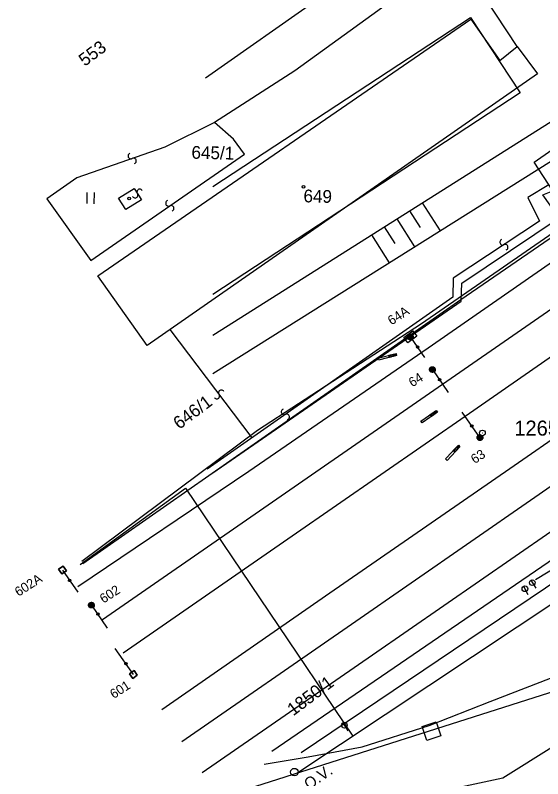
# Model space of a CAD drawing. Extents: x -469926 to -462499, y -1098642 to -1092733.
# Drawn here: x -469926.3 to -469856, y -1098567 to -1098465.3 of the extents above; entities that cross this region are included whole.
import ezdxf

# ---------------------------------------------------------------- set-up
doc = ezdxf.new("R2010")
doc.units = 0
for name, color, linetype in [('Vrstva 1', 7, 'Continuous'), ('Vrstva 10', 7, 'Continuous'), ('Vrstva 11', 7, 'Continuous'), ('Vrstva 12', 7, 'Continuous'), ('Vrstva 14', 7, 'Continuous'), ('Vrstva 16', 7, 'Continuous'), ('Vrstva 17', 7, 'Continuous'), ('Vrstva 26', 7, 'Continuous'), ('Vrstva 3', 7, 'Continuous'), ('Vrstva 40', 7, 'Continuous'), ('Vrstva 44', 7, 'Continuous'), ('Vrstva 46', 7, 'Continuous'), ('Vrstva 48', 7, 'Continuous'), ('Vrstva 50', 7, 'Continuous'), ('Vrstva 51', 7, 'Continuous'), ('Vrstva 55', 7, 'Continuous'), ('Vrstva 57', 7, 'Continuous'), ('Vrstva 6', 7, 'Continuous'), ('Vrstva 62', 7, 'Continuous'), ('Vrstva 63', 7, 'Continuous')]:
    doc.layers.add(name, color=color, linetype=linetype)

# ---------------------------------------------------------------- blocks, each defined once
blk = doc.blocks.new('TECKA')
at = {"layer": 'Vrstva 63'}
for p, q in [((-0.314, 0.01), (0.17, 0.264)), ((-0.314, -0.004), (0.183, 0.256)), ((-0.314, -0.018), (0.194, 0.247)), ((-0.313, 0.024), (0.158, 0.271)), ((-0.313, -0.031), (0.204, 0.239)), ((-0.311, 0.04), (0.145, 0.278)), ((-0.31, 0.055), (0.131, 0.286)), ((-0.31, -0.045), (0.213, 0.231)), ((-0.308, -0.058), (0.223, 0.221)), ((-0.306, 0.07), (0.116, 0.291)), ((-0.306, -0.07), (0.233, 0.211)), ((-0.302, 0.087), (0.1, 0.298)), ((-0.302, -0.083), (0.241, 0.202)), ((-0.299, -0.095), (0.248, 0.192)), ((-0.297, 0.104), (0.083, 0.303)), ((-0.295, -0.107), (0.256, 0.182)), ((-0.291, -0.119), (0.263, 0.171)), ((-0.29, 0.122), (0.065, 0.308)), ((-0.286, -0.131), (0.27, 0.161)), ((-0.281, 0.14), (0.045, 0.311)), ((-0.28, -0.142), (0.276, 0.149)), ((-0.274, -0.152), (0.282, 0.139)), ((-0.271, 0.16), (0.022, 0.313)), ((-0.268, -0.164), (0.287, 0.127)), ((-0.262, -0.174), (0.292, 0.116)), ((-0.257, 0.182), (-0.004, 0.314)), ((-0.255, -0.185), (0.297, 0.104)), ((-0.246, -0.195), (0.3, 0.092)), ((-0.239, -0.204), (0.304, 0.08)), ((-0.238, 0.205), (-0.034, 0.312)), ((-0.23, -0.214), (0.307, 0.067)), ((-0.221, -0.223), (0.309, 0.054)), ((-0.211, -0.233), (0.311, 0.041)), ((-0.209, 0.234), (-0.073, 0.306)), ((-0.201, -0.241), (0.313, 0.028)), ((-0.19, -0.25), (0.313, 0.014)), ((-0.179, -0.258), (0.314, 0)), ((-0.167, -0.266), (0.314, -0.014)), ((-0.155, -0.273), (0.313, -0.029)), ((-0.141, -0.281), (0.311, -0.044)), ((-0.127, -0.287), (0.308, -0.059)), ((-0.112, -0.293), (0.306, -0.075)), ((-0.096, -0.299), (0.301, -0.091)), ((-0.078, -0.305), (0.295, -0.109)), ((-0.06, -0.308), (0.287, -0.127)), ((-0.039, -0.312), (0.278, -0.145)), ((-0.016, -0.314), (0.267, -0.165)), ((0.011, -0.314), (0.253, -0.187)), ((0.042, -0.311), (0.231, -0.212)), ((0.088, -0.301), (0.198, -0.244))]:
    blk.add_line(p, q, dxfattribs=at)
blk.add_circle((0, 0), 0.314, dxfattribs=at)
blk = doc.blocks.new('1T')
at = {"layer": 'Vrstva 63'}
for points in [[(-0.742, 0.071), (0.284, 0.69), (0.359, 0.656), (-0.747, -0.023)], [(-0.747, -0.023), (0.359, 0.656), (0.442, 0.605), (-0.743, -0.101)], [(-0.743, -0.101), (0.442, 0.605), (0.522, 0.54), (-0.722, -0.19)], [(-0.729, 0.159), (0.185, 0.722), (0.284, 0.69), (-0.742, 0.071)], [(-0.711, 0.221), (0.057, 0.744), (0.185, 0.722), (-0.729, 0.159)], [(-0.722, -0.19), (0.522, 0.54), (0.588, 0.461), (-0.688, -0.302)], [(-0.689, 0.294), (-0.011, 0.749), (0.057, 0.744), (-0.711, 0.221)], [(-0.669, 0.331), (-0.149, 0.733), (-0.011, 0.749), (-0.689, 0.294)], [(-0.688, -0.302), (0.588, 0.461), (0.666, 0.341), (-0.639, -0.386)], [(-0.627, 0.403), (-0.222, 0.714), (-0.149, 0.733), (-0.669, 0.331)], [(-0.639, -0.386), (0.666, 0.341), (0.712, 0.224), (-0.567, -0.488)], [(-0.579, 0.472), (-0.315, 0.675), (-0.222, 0.714), (-0.627, 0.403)], [(-0.526, 0.533), (-0.413, 0.624), (-0.315, 0.675), (-0.579, 0.472)], [(-0.567, -0.488), (0.712, 0.224), (0.742, 0.112), (-0.488, -0.564)], [(-0.488, -0.564), (0.742, 0.112), (0.748, -0.042), (-0.405, -0.629)], [(-0.405, -0.629), (0.748, -0.042), (0.729, -0.175), (-0.317, -0.679)], [(-0.317, -0.679), (0.729, -0.175), (0.698, -0.275), (-0.206, -0.718)], [(-0.206, -0.718), (0.698, -0.275), (0.651, -0.37), (-0.114, -0.74)], [(-0.114, -0.74), (0.651, -0.37), (0.592, -0.458), (-0.048, -0.747)], [(-0.048, -0.747), (0.592, -0.458), (0.536, -0.524), (0.037, -0.747)], [(0.037, -0.747), (0.536, -0.524), (0.449, -0.597), (0.138, -0.739)], [(0.138, -0.739), (0.449, -0.597), (0.384, -0.644), (0.25, -0.702)], [(0.25, -0.702), (0.384, -0.644), (0.295, -0.692), (0.293, -0.693)]]:
    blk.add_lwpolyline(points, close=True, dxfattribs=at)
blk.add_circle((0, 0), 0.75, dxfattribs=at)
blk = doc.blocks.new('BP')
at = {"layer": 'Vrstva 63'}
for p, q in [((-0.75, 0.75), (-0.75, -0.75)), ((0.75, 0.75), (-0.75, 0.75)), ((0.75, -0.75), (0.75, 0.75)), ((-0.75, -0.75), (0.75, -0.75))]:
    blk.add_line(p, q, dxfattribs=at)
blk.add_lwpolyline([(-0.75, 0.75), (0.75, 0.75), (0.75, -0.75), (-0.75, -0.75)], close=True, dxfattribs=at)

msp = doc.modelspace()

# ---------------------------------------------------------------- linework, layer by layer
at = {"layer": 'Vrstva 1'}
for p, q in [((-469859.42, -1098469.48), (-469870.74, -1098452.28)), ((-469885.43, -1098462.77), (-469900.94, -1098473.68)), ((-469876.7, -1098463.79), (-469889.06, -1098472.71)), ((-469915.28, -1098500.05), (-469865.63, -1098465.84)), ((-469865.63, -1098465.84), (-469861.76, -1098471.35)), ((-469861.76, -1098471.35), (-469859.42, -1098469.48)), ((-469859.42, -1098469.48), (-469856.73, -1098473.11)), ((-469856.73, -1098473.11), (-469908.72, -1098509.3)), ((-469889.06, -1098472.71), (-469899.75, -1098479.62)), ((-469899.75, -1098479.62), (-469906.36, -1098482.87)), ((-469897.24, -1098481.83), (-469899.75, -1098479.62)), ((-469895.77, -1098483.82), (-469897.24, -1098481.83)), ((-469906.36, -1098482.87), (-469918.09, -1098486.96)), ((-469916.21, -1098497.97), (-469895.77, -1098483.82)), ((-469918.09, -1098486.96), (-469922.08, -1098489.79)), ((-469855.24, -1098487.89), (-469858.02, -1098489.58)), ((-469912.54, -1098489.69), (-469910.46, -1098488.38)), ((-469910.46, -1098488.38), (-469909.5, -1098489.9)), ((-469922.08, -1098489.79), (-469916.21, -1098497.97)), ((-469911.58, -1098491.21), (-469912.54, -1098489.69)), ((-469909.5, -1098489.9), (-469911.58, -1098491.21)), ((-469858.02, -1098489.58), (-469856.45, -1098492.74)), ((-469856.45, -1098492.74), (-469867.96, -1098500.34)), ((-469908.72, -1098509.3), (-469915.28, -1098500.05)), ((-469867.96, -1098500.34), (-469868.01, -1098502.89)), ((-469868.01, -1098502.89), (-469900.73, -1098525.78)), ((-469905.7, -1098507.2), (-469894.78, -1098521.62)), ((-469863.03, -1098556.74), (-469850.71, -1098552)), ((-469871.18, -1098559.96), (-469863.03, -1098556.74)), ((-469880.08, -1098562.81), (-469871.18, -1098559.96)), ((-469887.28, -1098564.13), (-469880.08, -1098562.81)), ((-469893.16, -1098565.08), (-469887.28, -1098564.13))]:
    msp.add_line(p, q, dxfattribs=at)
at = {"layer": 'Vrstva 10'}
for points in [[(-469900, -1098526.29), (-469866.88, -1098503.42), (-469866.81, -1098501.02), (-469853.85, -1098492.32), (-469856.02, -1098489.25), (-469854.71, -1098488.71), (-469857.17, -1098484.89), (-469846.41, -1098477.4), (-469844, -1098481.03), (-469842.84, -1098480.24), (-469840.58, -1098483.27), (-469828.16, -1098474.61), (-469825.87, -1098475.48), (-469820.99, -1098472.28), (-469829.6, -1098459.77), (-469835.94, -1098450.92), (-469847.25, -1098434.69), (-469845.54, -1098433.5), (-469838.45, -1098428.42), (-469798.65, -1098399.47), (-469794.77, -1098395.81), (-469799.49, -1098388.81), (-469782.12, -1098379.8)], [(-469674.73, -1098418.22), (-469677.46, -1098420.36), (-469677.12, -1098420.87), (-469693.38, -1098433.29), (-469665.98, -1098471.6), (-469664.75, -1098473.16), (-469677.56, -1098480.77), (-469693.89, -1098490.89), (-469741.7, -1098494.01), (-469774.48, -1098513.68), (-469784.5, -1098519.73), (-469821.65, -1098542.28), (-469840.35, -1098553.83), (-469861.33, -1098566.96), (-469892.02, -1098573.54), (-469900, -1098575.21)]]:
    msp.add_lwpolyline(points, dxfattribs=at)
at = {"layer": 'Vrstva 12'}
for p, q in [((-469916.75, -1098488.91), (-469916.78, -1098490.41)), ((-469915.78, -1098490.43), (-469915.75, -1098488.94))]:
    msp.add_line(p, q, dxfattribs=at)
for points in [[(-469782.02, -1098429.66), (-469773.2, -1098424.05), (-469766.69, -1098433.45), (-469872.2, -1098506.43), (-469894.05, -1098520.66), (-469917.43, -1098538.08)], [(-469900, -1098488.14), (-469865.65, -1098465.6), (-469859.06, -1098475.63), (-469900, -1098502.5)], [(-469873.33, -1098507.36), (-469872.82, -1098508.05), (-469873.99, -1098508.96), (-469874.52, -1098508.26), (-469873.33, -1098507.36)]]:
    msp.add_lwpolyline(points, dxfattribs=at)
at = {"layer": 'Vrstva 14'}
for centre in [(-469887.91, -1098488.18), (-469911.12, -1098489.72)]:
    msp.add_circle(centre, 0.175, dxfattribs=at)
at = {"layer": 'Vrstva 16'}
for p, q in [((-469864.1, -1098520.97), (-469864.05, -1098520.97)), ((-469857.63, -1098540.6), (-469856.97, -1098541.66)), ((-469858.59, -1098541.4), (-469858, -1098542.5)), ((-469882.66, -1098559.59), (-469881.99, -1098560.65))]:
    msp.add_line(p, q, dxfattribs=at)
for centre, radius in [((-469864.07, -1098520.97), 0.378), ((-469857.43, -1098540.92), 0.375), ((-469858.41, -1098541.73), 0.375), ((-469882.46, -1098559.91), 0.375)]:
    msp.add_circle(centre, radius, dxfattribs=at)
at = {"layer": 'Vrstva 26'}
for p, q in [((-469876.54, -1098510.62), (-469876.54, -1098510.62)), ((-469876.54, -1098510.62), (-469876.47, -1098510.91)), ((-469876.54, -1098510.63), (-469876.53, -1098510.62)), ((-469876.47, -1098510.89), (-469876.27, -1098510.56)), ((-469876.23, -1098510.86), (-469876.02, -1098510.49)), ((-469875.98, -1098510.79), (-469875.76, -1098510.43)), ((-469875.72, -1098510.73), (-469875.55, -1098510.45)), ((-469870.89, -1098518.76), (-469870.82, -1098518.37)), ((-469870.67, -1098518.64), (-469870.6, -1098518.22)), ((-469870.46, -1098518.49), (-469870.39, -1098518.07)), ((-469870.24, -1098518.33), (-469870.19, -1098518.01)), ((-469871.04, -1098518.53), (-469871.04, -1098518.53)), ((-469871.04, -1098518.53), (-469870.87, -1098518.78)), ((-469871.04, -1098518.54), (-469871.04, -1098518.53)), ((-469867.96, -1098523.32), (-469867.96, -1098523.32)), ((-469867.96, -1098523.32), (-469867.74, -1098523.53)), ((-469867.96, -1098523.33), (-469867.96, -1098523.32)), ((-469867.76, -1098523.51), (-469867.77, -1098523.13)), ((-469867.58, -1098523.36), (-469867.59, -1098522.93)), ((-469867.4, -1098523.17), (-469867.41, -1098522.74)), ((-469867.22, -1098522.97), (-469867.22, -1098522.65))]:
    msp.add_line(p, q, dxfattribs=at)
for points in [[(-469897.33, -1098569.02), (-469848.1, -1098553.34), (-469838.14, -1098551.35), (-469831.8, -1098547.48), (-469819.58, -1098540.07), (-469800.51, -1098528.56), (-469781.43, -1098516.38), (-469748.54, -1098496.25), (-469742.19, -1098492.53), (-469729.54, -1098492.14), (-469717.96, -1098472.76), (-469719.53, -1098467.18), (-469717.12, -1098466.34), (-469714.88, -1098471.55), (-469710.45, -1098470.45)], [(-469877.99, -1098510.99), (-469875.57, -1098510.38), (-469875.5, -1098510.67), (-469877.92, -1098511.28), (-469877.99, -1098510.99)], [(-469872.27, -1098519.4), (-469870.23, -1098517.96), (-469870.05, -1098518.2), (-469872.1, -1098519.64), (-469872.27, -1098519.4)], [(-469868.99, -1098524.42), (-469867.27, -1098522.6), (-469867.06, -1098522.8), (-469868.78, -1098524.62), (-469868.99, -1098524.42)]]:
    msp.add_lwpolyline(points, dxfattribs=at)
for points in [[(-469875.5, -1098510.67), (-469876.47, -1098510.91), (-469876.54, -1098510.62), (-469875.57, -1098510.38)], [(-469870.05, -1098518.2), (-469870.87, -1098518.78), (-469871.04, -1098518.53), (-469870.23, -1098517.96)], [(-469867.06, -1098522.8), (-469867.74, -1098523.53), (-469867.96, -1098523.32), (-469867.27, -1098522.6)]]:
    msp.add_lwpolyline(points, close=True, dxfattribs=at)
at = {"layer": 'Vrstva 3'}
for p, q in [((-469873.66, -1098508.19), (-469871.77, -1098510.92)), ((-469870.74, -1098512.52), (-469868.63, -1098515.58)), ((-469864.4, -1098521.59), (-469866.75, -1098518.19)), ((-469920.01, -1098539.23), (-469917.98, -1098542.17)), ((-469916.16, -1098543.91), (-469914.04, -1098546.97)), ((-469910.56, -1098553.16), (-469912.98, -1098549.67))]:
    msp.add_line(p, q, dxfattribs=at)
at = {"layer": 'Vrstva 40'}
msp.add_line((-469856.98, -1098540.5), (-469840.03, -1098530.09), dxfattribs=at)
at = {"layer": 'Vrstva 44'}
msp.add_line((-469888.22, -1098563.54), (-469828.4, -1098523.17), dxfattribs=at)
at = {"layer": 'Vrstva 46'}
for p, q in [((-469830.88, -1098478.35), (-469866.93, -1098503.24)), ((-469866.93, -1098503.24), (-469917.28, -1098538.42))]:
    msp.add_line(p, q, dxfattribs=at)
at = {"layer": 'Vrstva 48'}
for p, q in [((-469872.1, -1098490.29), (-469869.72, -1098494.04)), ((-469873.79, -1098491.36), (-469872.37, -1098493.6)), ((-469875.48, -1098492.43), (-469873.11, -1098496.17)), ((-469877.17, -1098493.49), (-469875.75, -1098495.74)), ((-469878.86, -1098494.56), (-469876.5, -1098498.3))]:
    msp.add_line(p, q, dxfattribs=at)
at = {"layer": 'Vrstva 51'}
for p, q in [((-469888.78, -1098566.32), (-469827.86, -1098525.78)), ((-469892.1, -1098563.38), (-469839.19, -1098527.15)), ((-469917.67, -1098538.51), (-469903.61, -1098528.33)), ((-469903.61, -1098528.33), (-469881.33, -1098561.36))]:
    msp.add_line(p, q, dxfattribs=at)
for centre, radius, start, end in [((-469910.89, -1098484.06), 0.376, 110.1504, 296.4615), ((-469910.55, -1098484.73), 0.377, 289.4743, 117.1375), ((-469909.71, -1098488.86), 0.377, 28.1943, 215.8575), ((-469910.33, -1098489.29), 0.376, 208.8704, 35.1815), ((-469905.88, -1098490.36), 0.376, 110.1504, 296.4615), ((-469905.54, -1098491.04), 0.377, 289.4743, 117.1375), ((-469861.38, -1098495.55), 0.376, 110.1504, 296.4615), ((-469861.04, -1098496.22), 0.377, 289.4743, 117.1375), ((-469898.84, -1098515.63), 0.377, 28.1943, 215.8575), ((-469899.45, -1098516.06), 0.376, 208.8704, 35.1815), ((-469890.49, -1098518.16), 0.376, 110.1504, 296.4615), ((-469890.15, -1098518.83), 0.377, 289.4743, 117.1375)]:
    msp.add_arc(centre, radius, start, end, dxfattribs=at)
at = {"layer": 'Vrstva 55'}
msp.add_line((-469781.15, -1098453.43), (-469914.67, -1098545.87), dxfattribs=at)
at = {"layer": 'Vrstva 6'}
for points in [[(-469917.98, -1098541.42), (-469895.19, -1098526.07), (-469871.29, -1098509.63), (-469853.57, -1098497.34), (-469831.43, -1098482), (-469809.5, -1098466.8), (-469790.8, -1098453.84), (-469784.27, -1098449.31)], [(-469906.77, -1098557.81), (-469884.39, -1098542.29), (-469860.42, -1098525.7), (-469820.68, -1098498.18), (-469798.75, -1098482.99), (-469780.2, -1098470.15), (-469773.31, -1098465.38)], [(-469904.11, -1098562.07), (-469881.52, -1098546.43), (-469857.68, -1098529.92), (-469817.93, -1098502.34), (-469796.03, -1098487.18), (-469777.32, -1098474.24), (-469770.53, -1098469.53)], [(-469901.4, -1098566.19), (-469878.71, -1098550.52), (-469854.94, -1098534.11), (-469815.12, -1098506.49), (-469793.26, -1098491.35), (-469774.46, -1098478.32), (-469767.61, -1098473.57)], [(-469911.91, -1098550.27), (-469889.43, -1098534.68), (-469865.78, -1098518.31), (-469847.76, -1098505.82), (-469830.29, -1098493.73)]]:
    msp.add_lwpolyline(points, dxfattribs=at)
msp.add_circle((-469889.12, -1098566.16), 0.5, dxfattribs=at)
at = {"layer": 'Vrstva 62'}
for points in [[(-469900, -1098507.93), (-469825.39, -1098460.76), (-469770.47, -1098425.88), (-469750, -1098418.8)], [(-469900, -1098513.06), (-469824.67, -1098465.74), (-469769.17, -1098428.69), (-469750, -1098418.8)], [(-469872.11, -1098560.1), (-469870.24, -1098559.47), (-469869.63, -1098561.33), (-469871.47, -1098561.95), (-469872.11, -1098560.1)]]:
    msp.add_lwpolyline(points, dxfattribs=at)

# ---------------------------------------------------------------- block references
at = {"layer": 'Vrstva 11', "xscale": 0.5000000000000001, "yscale": 0.4999999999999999, "rotation": 34.69559488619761}
for name, p in [('1T', (-469873.66, -1098508.19)), ('TECKA', (-469872.71, -1098509.5)), ('1T', (-469870.74, -1098512.52)), ('TECKA', (-469869.77, -1098513.87)), ('TECKA', (-469865.48, -1098520.06)), ('1T', (-469864.4, -1098521.59)), ('BP', (-469920.01, -1098539.23)), ('TECKA', (-469919.05, -1098540.62)), ('1T', (-469916.16, -1098543.91)), ('TECKA', (-469915.28, -1098545.11)), ('TECKA', (-469911.56, -1098551.7)), ('BP', (-469910.56, -1098553.16))]:
    msp.add_blockref(name, p, dxfattribs=at)

# ---------------------------------------------------------------- texts
at = {"layer": 'Vrstva 11'}
for s, rotation, p in [('64A  ', 33.0995, (-469876.18, -1098506.66)), ('64', 32.0743, (-469873.41, -1098514.9)), ('63', 33.3789, (-469865.1, -1098525.13)), ('602A', 32.7571, (-469925.86, -1098542.81)), ('602', 32.7571, (-469914.54, -1098543.72)), ('601', 32.7571, (-469913.18, -1098556.43))]:
    msp.add_text(s, height=1.25, rotation=rotation, dxfattribs=at).set_placement(p)
at = {"layer": 'Vrstva 17'}
msp.add_text('1265', height=1.998, dxfattribs=at).set_placement((-469859.82, -1098521.32))
at = {"layer": 'Vrstva 50'}
for s, rotation, p in [('553', 36.87, (-469917.04, -1098472.19)), ('645/1', 358.7, (-469902.84, -1098484.42)), ('649', 358.7, (-469887.92, -1098490.23)), ('646/1', 36.87, (-469904.45, -1098520.57)), ('1850/1', 36.87, (-469889.27, -1098558.74))]:
    msp.add_text(s, height=1.7, rotation=rotation, dxfattribs=at).set_placement(p)
at = {"layer": 'Vrstva 57'}
msp.add_text('O.V.', height=1.5, rotation=34.5605, dxfattribs=at).set_placement((-469887.17, -1098568.56))

doc.saveas('drawing.dxf')
